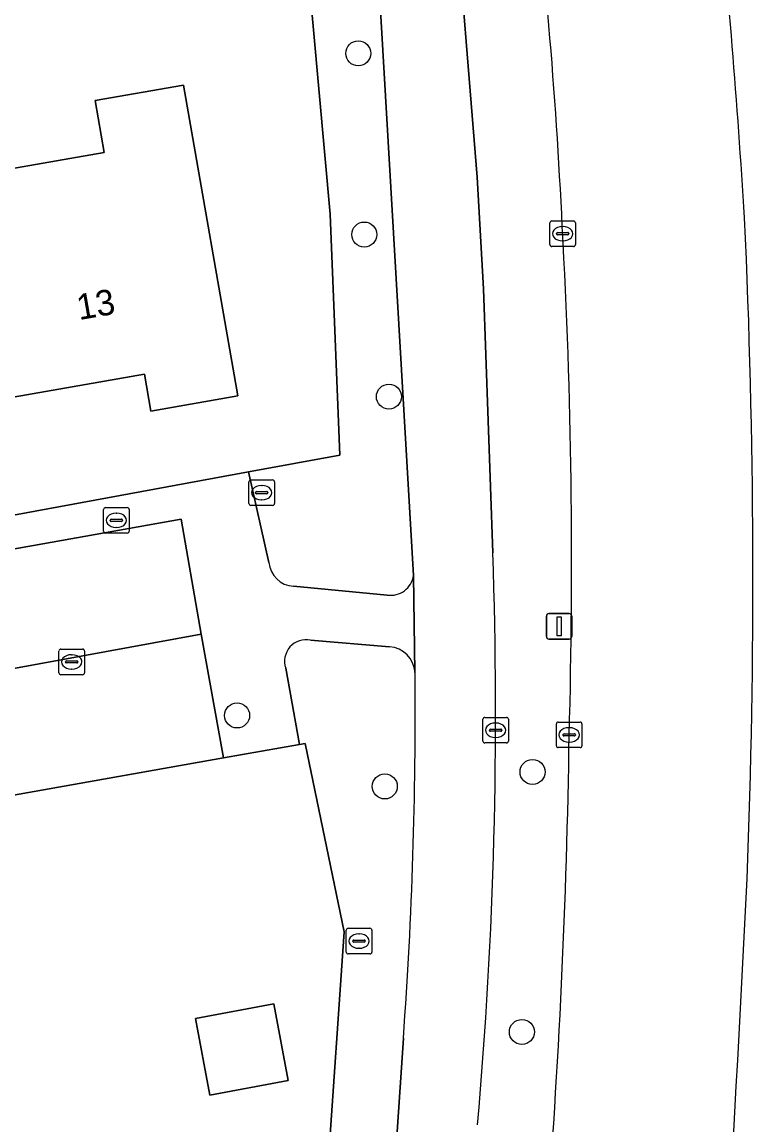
# Model space of a CAD drawing. Extents: x 157793 to 159380, y 380877 to 382313.
# Drawn here: x 158982.2 to 159010.78, y 381547.99 to 381591.13 of the extents above; entities that cross this region are included whole.
import ezdxf

# ---------------------------------------------------------------- set-up
doc = ezdxf.new("R2010")
doc.units = 0
for name, color, linetype in [('IMGEO_Berm_groen', 7, 'Continuous'), ('IMGEO_Boom', 7, 'Continuous'), ('IMGEO_Brandkraan', 7, 'Continuous'), ('IMGEO_Erf', 7, 'Continuous'), ('IMGEO_Fietspad_gesloten', 7, 'Continuous'), ('IMGEO_Groenvoorziening', 7, 'Continuous'), ('IMGEO_Kolk', 7, 'Continuous'), ('IMGEO_Lichtmast', 7, 'Continuous'), ('IMGEO_Pand', 7, 'Continuous'), ('IMGEO_Pand_nummerreeks', 7, 'Continuous'), ('IMGEO_Parkeervlak_open', 7, 'Continuous'), ('IMGEO_Rijbaan_lokaal_gesloten', 7, 'Continuous'), ('IMGEO_Rijbaan_lokaal_open', 7, 'Continuous'), ('IMGEO_Rioolput', 7, 'Continuous'), ('IMGEO_Voetpad_open', 7, 'Continuous')]:
    doc.layers.add(name, color=color, linetype=linetype)

msp = doc.modelspace()

# ---------------------------------------------------------------- linework, layer by layer
at = {"layer": 'IMGEO_Berm_groen'}
msp.add_lwpolyline([(158997.57, 381610.863), (158998.781, 381599.132), (158999.067, 381596.499), (158999.995, 381585.059), (159000.245, 381580.692), (159000.608, 381570.369)], dxfattribs=at)
for centre, radius, start, end in [((158795.008, 381573.205), 208.553, 2.72778, 7.05341), ((158658.473, 381561.578), 352.659, 3.55942, 5.74659), ((158708.482, 381569.366), 302.299, 357.77306, 2.67461), ((158767.004, 381569.976), 236.686, 358.36968, 3.18592), ((158817.146, 381564.065), 183.57, 354.97594, 1.96799), ((158701.273, 381567.728), 302.356, 355.46101, 359.14994), ((157756.283, 381618.892), 1255.765, 355.720174, 357.203247)]:
    msp.add_arc(centre, radius, start, end, dxfattribs=at)
at = {"layer": 'IMGEO_Boom'}
for centre in [(158995.345, 381589.902), (158995.58, 381582.816), (158996.543, 381576.476), (158990.608, 381564.004), (159002.16, 381561.796), (158996.384, 381561.229), (159001.743, 381551.627)]:
    msp.add_circle(centre, 0.489, dxfattribs=at)
at = {"layer": 'IMGEO_Brandkraan'}
for p, q in [((158985.385, 381571.212), (158985.385, 381572.064)), ((158985.46, 381572.138), (158986.312, 381572.138)), ((158985.873, 381571.918), (158985.898, 381571.918)), ((158986.386, 381572.064), (158986.386, 381571.212)), ((158985.644, 381571.632), (158985.644, 381571.644)), ((158986.082, 381571.595), (158985.684, 381571.595)), ((158985.687, 381571.681), (158986.085, 381571.681)), ((158985.896, 381571.358), (158985.871, 381571.358)), ((158986.128, 381571.644), (158986.128, 381571.632)), ((158986.312, 381571.138), (158985.46, 381571.138))]:
    msp.add_line(p, q, dxfattribs=at)
for points in [[(158985.385, 381571.212), (158985.385, 381572.064)], [(158985.46, 381572.138), (158986.312, 381572.138)], [(158986.386, 381572.064), (158986.386, 381571.212)], [(158986.312, 381571.138), (158985.46, 381571.138)]]:
    msp.add_lwpolyline(points, dxfattribs=at)
for centre, radius, start, end in [((158985.462, 381572.062), 0.0765, 91.552, 178.448), ((158985.462, 381572.062), 0.0765, 91.552, 178.448), ((158986.31, 381572.062), 0.0765, 1.552, 88.448), ((158986.31, 381572.062), 0.0765, 1.552, 88.448), ((158985.684, 381571.641), 0.0403, 85.8775, 175.7526), ((158985.681, 381571.631), 0.0366, 178.938, 274.7102), ((158986.085, 381571.638), 0.043, 264.8664, 352.4533), ((158986.089, 381571.643), 0.0386, 1.7309, 96.639), ((158985.462, 381571.214), 0.0765, 181.552, 268.448), ((158985.462, 381571.214), 0.0765, 181.552, 268.448), ((158986.31, 381571.214), 0.0765, 271.552, 358.448), ((158986.31, 381571.214), 0.0765, 271.552, 358.448)]:
    msp.add_arc(centre, radius, start, end, dxfattribs=at)
for centre, major_axis, ratio, start_param, end_param in [((158985.872, 381571.638), (-0.387, 0.002), 0.722429, 4.712389, 7.853982), ((158985.897, 381571.638), (-0.39, 0.002), 0.717154, 1.570796, 4.712389)]:
    msp.add_ellipse(centre, major_axis=major_axis, ratio=ratio, start_param=start_param, end_param=end_param, dxfattribs=at)
at = {"layer": 'IMGEO_Erf'}
for points in [[(158966.154, 381568.939), (158991.058, 381573.533), (158994.628, 381574.19), (158994.251, 381583.612), (158992.482, 381603.093)], [(158979.281, 381584.957), (158985.409, 381586.022), (158985.056, 381588.054), (158988.517, 381588.656), (158990.629, 381576.503), (158987.239, 381575.913), (158986.989, 381577.353), (158980.788, 381576.275)], [(158990.957, 381500), (158994.794, 381555.548), (158993.269, 381562.906), (158993.05, 381562.869), (158990.078, 381562.343), (158980.899, 381560.717), (158977.954, 381560.195), (158978.024, 381559.817), (158976.838, 381559.597), (158977.981, 381553.444), (158974.668, 381552.829), (158975.818, 381546.643)]]:
    msp.add_lwpolyline(points, dxfattribs=at)
msp.add_lwpolyline([(158988.98, 381552.155), (158992.043, 381552.725), (158992.6, 381549.728), (158989.537, 381549.159)], close=True, dxfattribs=at)
at = {"layer": 'IMGEO_Fietspad_gesloten'}
for points in [[(159000.608, 381570.369), (159000.245, 381580.692), (158999.995, 381585.059), (158999.067, 381596.499), (158998.781, 381599.132), (158997.57, 381610.863)], [(158995.625, 381601.64), (158997.504, 381569.478), (158997.564, 381565.682)], [(158997.109, 381551.383), (158993.638, 381500), (158993.468, 381497.486), (158991.123, 381462.773), (158990.963, 381461.235), (158987.347, 381405.491), (158983.544, 381377.688), (158982.728, 381370.037)]]:
    msp.add_lwpolyline(points, dxfattribs=at)
for centre, radius, start, end in [((158817.146, 381564.065), 183.57, 354.97594, 1.96799), ((158822.949, 381564.082), 174.623, 355.82976, 0.52512)]:
    msp.add_arc(centre, radius, start, end, dxfattribs=at)
at = {"layer": 'IMGEO_Groenvoorziening'}
for points in [[(158984.242, 381637.181), (158985.004, 381632.829), (158987.202, 381632.921), (158988.418, 381627.563), (158989.825, 381620.034), (158992.482, 381603.093), (158994.251, 381583.612), (158994.628, 381574.19), (158991.058, 381573.533), (158991.852, 381569.988)], [(158997.504, 381569.478), (158995.625, 381601.64)], [(158992.81, 381569.056), (158996.476, 381568.716)], [(158996.57, 381566.695), (158993.482, 381566.947)], [(158992.508, 381565.85), (158993.05, 381562.869), (158993.269, 381562.906), (158994.794, 381555.548), (158990.957, 381500), (158990.799, 381497.712), (158990.488, 381493.203), (158988.58, 381464.812), (158966.077, 381460.685), (158942.274, 381456.504), (158942.314, 381456.293), (158943.251, 381452.366), (158959.482, 381455.43), (158967.252, 381458.345), (158988.378, 381462.264), (158991.123, 381462.773), (158993.468, 381497.486), (158993.638, 381500), (158997.109, 381551.383)]]:
    msp.add_lwpolyline(points, dxfattribs=at)
for centre, radius, start, end in [((158992.864, 381570.07), 1.015, 184.6095, 266.9668), ((158996.617, 381569.601), 0.896, 260.9698, 352.1252), ((158993.305, 381566.124), 0.842, 77.8501, 198.9476), ((158996.491, 381565.623), 1.075, 3.1268, 85.7885), ((158822.949, 381564.082), 174.623, 355.82976, 0.52512)]:
    msp.add_arc(centre, radius, start, end, dxfattribs=at)
at = {"layer": 'IMGEO_Kolk'}
for p, q in [((159002.839, 381582.421), (159002.839, 381583.273)), ((159002.914, 381583.347), (159003.766, 381583.347)), ((159003.327, 381583.127), (159003.352, 381583.127)), ((159003.84, 381583.273), (159003.84, 381582.421)), ((159003.098, 381582.841), (159003.098, 381582.853)), ((159003.536, 381582.804), (159003.138, 381582.804)), ((159003.141, 381582.89), (159003.539, 381582.89)), ((159003.35, 381582.567), (159003.325, 381582.567)), ((159003.582, 381582.853), (159003.582, 381582.841)), ((159003.766, 381582.347), (159002.914, 381582.347)), ((158983.714, 381566.6), (158984.566, 381566.6)), ((158983.639, 381565.674), (158983.639, 381566.526)), ((158984.127, 381566.38), (158984.152, 381566.38)), ((158984.64, 381566.526), (158984.64, 381565.674)), ((158983.898, 381566.094), (158983.898, 381566.106)), ((158984.336, 381566.057), (158983.938, 381566.057)), ((158983.941, 381566.143), (158984.339, 381566.143)), ((158984.15, 381565.82), (158984.125, 381565.82)), ((158984.382, 381566.106), (158984.382, 381566.094)), ((158984.566, 381565.6), (158983.714, 381565.6)), ((159000.218, 381563.002), (159000.218, 381563.854)), ((159000.293, 381563.928), (159001.145, 381563.928)), ((159000.706, 381563.708), (159000.731, 381563.708)), ((159001.219, 381563.854), (159001.219, 381563.002)), ((159003.093, 381562.82), (159003.093, 381563.672)), ((159003.168, 381563.746), (159004.02, 381563.746)), ((159004.094, 381563.672), (159004.094, 381562.82)), ((159000.477, 381563.422), (159000.477, 381563.434)), ((159000.915, 381563.385), (159000.517, 381563.385)), ((159000.52, 381563.471), (159000.918, 381563.471)), ((159000.729, 381563.148), (159000.704, 381563.148)), ((159000.961, 381563.434), (159000.961, 381563.422)), ((159003.352, 381563.24), (159003.352, 381563.252)), ((159003.79, 381563.203), (159003.392, 381563.203)), ((159003.395, 381563.289), (159003.793, 381563.289)), ((159003.581, 381563.526), (159003.606, 381563.526)), ((159003.836, 381563.252), (159003.836, 381563.24)), ((159001.145, 381562.928), (159000.293, 381562.928)), ((159004.02, 381562.746), (159003.168, 381562.746)), ((159003.604, 381562.966), (159003.579, 381562.966)), ((158994.875, 381554.753), (158994.875, 381555.605)), ((158994.95, 381555.679), (158995.802, 381555.679)), ((158995.363, 381555.459), (158995.388, 381555.459)), ((158995.876, 381555.605), (158995.876, 381554.753)), ((158995.134, 381555.173), (158995.134, 381555.185)), ((158995.572, 381555.136), (158995.174, 381555.136)), ((158995.177, 381555.222), (158995.575, 381555.222)), ((158995.618, 381555.185), (158995.618, 381555.173)), ((158995.802, 381554.679), (158994.95, 381554.679)), ((158995.386, 381554.899), (158995.361, 381554.899))]:
    msp.add_line(p, q, dxfattribs=at)
for points in [[(159002.839, 381582.421), (159002.839, 381583.273)], [(159002.914, 381583.347), (159003.766, 381583.347)], [(159003.84, 381583.273), (159003.84, 381582.421)], [(159003.766, 381582.347), (159002.914, 381582.347)], [(158983.714, 381566.6), (158984.566, 381566.6)], [(158983.639, 381565.674), (158983.639, 381566.526)], [(158984.64, 381566.526), (158984.64, 381565.674)], [(158984.566, 381565.6), (158983.714, 381565.6)], [(159000.218, 381563.002), (159000.218, 381563.854)], [(159000.293, 381563.928), (159001.145, 381563.928)], [(159001.219, 381563.854), (159001.219, 381563.002)], [(159003.093, 381562.82), (159003.093, 381563.672)], [(159003.168, 381563.746), (159004.02, 381563.746)], [(159004.094, 381563.672), (159004.094, 381562.82)], [(159001.145, 381562.928), (159000.293, 381562.928)], [(159004.02, 381562.746), (159003.168, 381562.746)], [(158994.875, 381554.753), (158994.875, 381555.605)], [(158994.95, 381555.679), (158995.802, 381555.679)], [(158995.876, 381555.605), (158995.876, 381554.753)], [(158995.802, 381554.679), (158994.95, 381554.679)]]:
    msp.add_lwpolyline(points, dxfattribs=at)
for centre, radius, start, end in [((159002.916, 381583.271), 0.0765, 91.552, 178.448), ((159002.916, 381583.271), 0.0765, 91.552, 178.448), ((159003.764, 381583.271), 0.0765, 1.552, 88.448), ((159003.764, 381583.271), 0.0765, 1.552, 88.448), ((159003.138, 381582.85), 0.0403, 85.8775, 175.7526), ((159003.135, 381582.84), 0.0366, 178.938, 274.7102), ((159003.539, 381582.847), 0.043, 264.8664, 352.4533), ((159003.543, 381582.852), 0.0386, 1.7309, 96.639), ((159002.916, 381582.423), 0.0765, 181.552, 268.448), ((159002.916, 381582.423), 0.0765, 181.552, 268.448), ((159003.764, 381582.423), 0.0765, 271.552, 358.448), ((159003.764, 381582.423), 0.0765, 271.552, 358.448), ((158983.716, 381566.524), 0.0765, 91.552, 178.448), ((158983.716, 381566.524), 0.0765, 91.552, 178.448), ((158984.564, 381566.524), 0.0765, 1.552, 88.448), ((158984.564, 381566.524), 0.0765, 1.552, 88.448), ((158983.938, 381566.103), 0.0403, 85.8775, 175.7526), ((158983.935, 381566.093), 0.0366, 178.938, 274.7102), ((158984.339, 381566.1), 0.043, 264.8664, 352.4533), ((158984.343, 381566.105), 0.0386, 1.7309, 96.639), ((158983.716, 381565.676), 0.0765, 181.552, 268.448), ((158983.716, 381565.676), 0.0765, 181.552, 268.448), ((158984.564, 381565.676), 0.0765, 271.552, 358.448), ((158984.564, 381565.676), 0.0765, 271.552, 358.448), ((159000.295, 381563.852), 0.0765, 91.552, 178.448), ((159000.295, 381563.852), 0.0765, 91.552, 178.448), ((159001.143, 381563.852), 0.0765, 1.552, 88.448), ((159001.143, 381563.852), 0.0765, 1.552, 88.448), ((159003.17, 381563.67), 0.0765, 91.552, 178.448), ((159003.17, 381563.67), 0.0765, 91.552, 178.448), ((159004.018, 381563.67), 0.0765, 1.552, 88.448), ((159004.018, 381563.67), 0.0765, 1.552, 88.448), ((159000.517, 381563.431), 0.0403, 85.8775, 175.7526), ((159000.514, 381563.421), 0.0366, 178.938, 274.7102), ((159000.918, 381563.428), 0.043, 264.8664, 352.4533), ((159000.922, 381563.433), 0.0386, 1.7309, 96.639), ((159003.392, 381563.249), 0.0403, 85.8775, 175.7526), ((159003.389, 381563.239), 0.0366, 178.938, 274.7102), ((159003.793, 381563.246), 0.043, 264.8664, 352.4533), ((159003.797, 381563.251), 0.0386, 1.7309, 96.639), ((159000.295, 381563.004), 0.0765, 181.552, 268.448), ((159000.295, 381563.004), 0.0765, 181.552, 268.448), ((159001.143, 381563.004), 0.0765, 271.552, 358.448), ((159001.143, 381563.004), 0.0765, 271.552, 358.448), ((159003.17, 381562.822), 0.0765, 181.552, 268.448), ((159003.17, 381562.822), 0.0765, 181.552, 268.448), ((159004.018, 381562.822), 0.0765, 271.552, 358.448), ((159004.018, 381562.822), 0.0765, 271.552, 358.448), ((158994.952, 381555.603), 0.0765, 91.552, 178.448), ((158994.952, 381555.603), 0.0765, 91.552, 178.448), ((158995.8, 381555.603), 0.0765, 1.552, 88.448), ((158995.8, 381555.603), 0.0765, 1.552, 88.448), ((158995.174, 381555.182), 0.0403, 85.8775, 175.7526), ((158995.171, 381555.172), 0.0366, 178.938, 274.7102), ((158995.575, 381555.179), 0.043, 264.8664, 352.4533), ((158995.579, 381555.184), 0.0386, 1.7309, 96.639), ((158994.952, 381554.755), 0.0765, 181.552, 268.448), ((158994.952, 381554.755), 0.0765, 181.552, 268.448), ((158995.8, 381554.755), 0.0765, 271.552, 358.448), ((158995.8, 381554.755), 0.0765, 271.552, 358.448)]:
    msp.add_arc(centre, radius, start, end, dxfattribs=at)
for centre, major_axis, ratio, start_param, end_param in [((159003.326, 381582.847), (-0.387, 0.002), 0.722429, 4.712389, 7.853982), ((159003.351, 381582.847), (-0.39, 0.002), 0.717154, 1.570796, 4.712389), ((158984.126, 381566.1), (-0.387, 0.002), 0.722429, 4.712389, 7.853982), ((158984.151, 381566.1), (-0.39, 0.002), 0.717154, 1.570796, 4.712389), ((159000.705, 381563.428), (-0.387, 0.002), 0.722429, 4.712389, 7.853982), ((159000.73, 381563.428), (-0.39, 0.002), 0.717154, 1.570796, 4.712389), ((159003.58, 381563.246), (-0.387, 0.002), 0.722429, 4.712389, 7.853982), ((159003.605, 381563.246), (-0.39, 0.002), 0.717154, 1.570796, 4.712389), ((158995.362, 381555.179), (-0.387, 0.002), 0.722429, 4.712389, 7.853982), ((158995.387, 381555.179), (-0.39, 0.002), 0.717154, 1.570796, 4.712389)]:
    msp.add_ellipse(centre, major_axis=major_axis, ratio=ratio, start_param=start_param, end_param=end_param, dxfattribs=at)
at = {"layer": 'IMGEO_Lichtmast'}
for p, q in [((159002.704, 381567.092), (159002.704, 381567.892)), ((159002.704, 381567.892), (159002.704, 381567.092)), ((159002.804, 381567.992), (159003.594, 381567.992)), ((159003.594, 381567.992), (159002.804, 381567.992)), ((159003.694, 381567.892), (159003.694, 381567.092)), ((159003.694, 381567.092), (159003.694, 381567.892)), ((159003.594, 381566.992), (159002.804, 381566.992)), ((159002.804, 381566.992), (159003.594, 381566.992))]:
    msp.add_line(p, q, dxfattribs=at)
msp.add_lwpolyline([(159003.124, 381567.867), (159003.274, 381567.867), (159003.274, 381567.117), (159003.124, 381567.117), (159003.124, 381567.867)], dxfattribs=at)
for centre, start, end in [((159002.804, 381567.892), 90, 180), ((159002.804, 381567.892), 90, 180), ((159003.594, 381567.892), 0, 90), ((159003.594, 381567.892), 360, 90), ((159002.804, 381567.092), 180, 270), ((159002.804, 381567.092), 180, 270), ((159003.594, 381567.092), 270, 0), ((159003.594, 381567.092), 270, 0)]:
    msp.add_arc(centre, 0.1, start, end, dxfattribs=at)
at = {"layer": 'IMGEO_Pand'}
for points in [[(158979.281, 381584.957), (158980.788, 381576.275), (158986.989, 381577.353), (158987.239, 381575.913), (158990.629, 381576.503), (158988.517, 381588.656), (158985.056, 381588.054), (158985.409, 381586.022)], [(158989.537, 381549.159), (158992.6, 381549.728), (158992.043, 381552.725), (158988.98, 381552.155)]]:
    msp.add_lwpolyline(points, close=True, dxfattribs=at)
at = {"layer": 'IMGEO_Parkeervlak_open'}
msp.add_lwpolyline([(158989.203, 381567.188), (158980.078, 381565.522), (158980.899, 381560.717), (158990.078, 381562.343)], close=True, dxfattribs=at)
at = {"layer": 'IMGEO_Rijbaan_lokaal_gesloten'}
for centre, radius, start, end in [((158795.008, 381573.205), 208.553, 2.72778, 7.05341), ((158658.473, 381561.578), 352.659, 3.55942, 5.74659), ((158708.482, 381569.366), 302.299, 357.77306, 2.67461), ((158767.004, 381569.976), 236.686, 358.36968, 3.18592), ((158701.273, 381567.728), 302.356, 355.46101, 359.14994), ((157756.283, 381618.892), 1255.765, 355.720174, 357.203247)]:
    msp.add_arc(centre, radius, start, end, dxfattribs=at)
at = {"layer": 'IMGEO_Rijbaan_lokaal_open'}
for points in [[(158989.203, 381567.188), (158988.418, 381571.687), (158962.449, 381567.059), (158961.621, 381566.79), (158960.611, 381566.26), (158958.761, 381565.17), (158957.578, 381564.291), (158956.591, 381562.9)], [(158964.404, 381562.782), (158980.078, 381565.522), (158989.203, 381567.188)]]:
    msp.add_lwpolyline(points, dxfattribs=at)
at = {"layer": 'IMGEO_Rioolput'}
for p, q in [((158991.069, 381572.294), (158991.069, 381573.146)), ((158991.144, 381573.22), (158991.996, 381573.22)), ((158992.07, 381573.146), (158992.07, 381572.294)), ((158991.328, 381572.714), (158991.328, 381572.726)), ((158991.766, 381572.677), (158991.368, 381572.677)), ((158991.371, 381572.763), (158991.769, 381572.763)), ((158991.557, 381573), (158991.582, 381573)), ((158991.812, 381572.726), (158991.812, 381572.714)), ((158991.996, 381572.22), (158991.144, 381572.22)), ((158991.58, 381572.44), (158991.555, 381572.44))]:
    msp.add_line(p, q, dxfattribs=at)
for points in [[(158991.069, 381572.294), (158991.069, 381573.146)], [(158991.144, 381573.22), (158991.996, 381573.22)], [(158992.07, 381573.146), (158992.07, 381572.294)], [(158991.996, 381572.22), (158991.144, 381572.22)]]:
    msp.add_lwpolyline(points, dxfattribs=at)
for centre, radius, start, end in [((158991.146, 381573.144), 0.0765, 91.552, 178.448), ((158991.146, 381573.144), 0.0765, 91.552, 178.448), ((158991.994, 381573.144), 0.0765, 1.552, 88.448), ((158991.994, 381573.144), 0.0765, 1.552, 88.448), ((158991.368, 381572.723), 0.0403, 85.8775, 175.7526), ((158991.365, 381572.713), 0.0366, 178.938, 274.7102), ((158991.769, 381572.72), 0.043, 264.8664, 352.4533), ((158991.773, 381572.725), 0.0386, 1.7309, 96.639), ((158991.146, 381572.296), 0.0765, 181.552, 268.448), ((158991.146, 381572.296), 0.0765, 181.552, 268.448), ((158991.994, 381572.296), 0.0765, 271.552, 358.448), ((158991.994, 381572.296), 0.0765, 271.552, 358.448)]:
    msp.add_arc(centre, radius, start, end, dxfattribs=at)
for centre, major_axis, ratio, start_param, end_param in [((158991.556, 381572.72), (-0.387, 0.002), 0.722429, 4.712389, 7.853982), ((158991.581, 381572.72), (-0.39, 0.002), 0.717154, 1.570796, 4.712389)]:
    msp.add_ellipse(centre, major_axis=major_axis, ratio=ratio, start_param=start_param, end_param=end_param, dxfattribs=at)
at = {"layer": 'IMGEO_Voetpad_open'}
for points in [[(158991.852, 381569.988), (158991.058, 381573.533), (158966.154, 381568.939), (158964.515, 381568.65), (158964.211, 381570.384), (158965.872, 381570.671), (158965.555, 381572.039), (158962.821, 381571.501), (158959.818, 381570.959), (158959.926, 381570.348), (158960.551, 381566.616), (158960.611, 381566.26), (158961.621, 381566.79), (158962.449, 381567.059), (158988.418, 381571.687), (158989.203, 381567.188), (158990.078, 381562.343), (158993.05, 381562.869), (158992.508, 381565.85)], [(158997.564, 381565.682), (158997.504, 381569.478)], [(158996.476, 381568.716), (158992.81, 381569.056)], [(158993.482, 381566.947), (158996.57, 381566.695)]]:
    msp.add_lwpolyline(points, dxfattribs=at)
for centre, radius, start, end in [((158992.864, 381570.07), 1.015, 184.6095, 266.9668), ((158996.617, 381569.601), 0.896, 260.9698, 352.1252), ((158993.305, 381566.124), 0.842, 77.8501, 198.9476), ((158996.491, 381565.623), 1.075, 3.1268, 85.7885)]:
    msp.add_arc(centre, radius, start, end, dxfattribs=at)

# ---------------------------------------------------------------- texts
at = {"layer": 'IMGEO_Pand_nummerreeks'}
msp.add_text('13', height=1, rotation=9.8638, dxfattribs=at).set_placement((158984.427, 381579.466))

doc.saveas('drawing.dxf')
